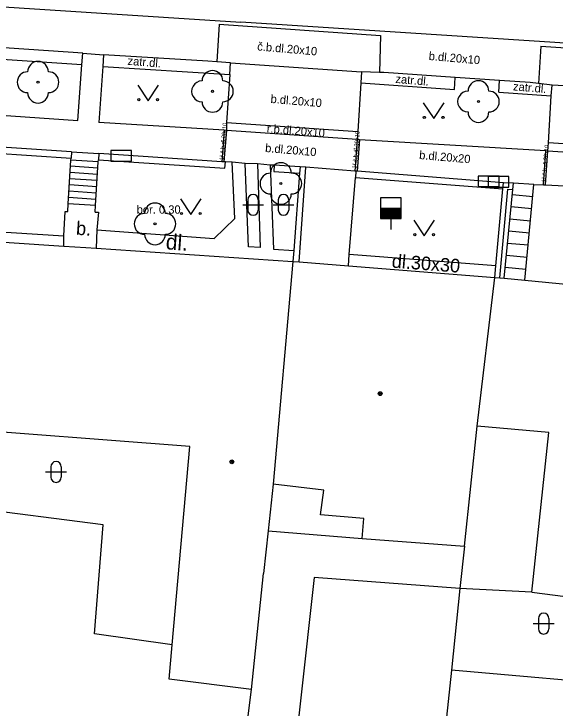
# Model space of a CAD drawing. Extents: x -596229 to -595156, y -1161237 to -1159376.
# Drawn here: x -595499.46 to -595473.46, y -1160975.88 to -1160942.5 of the extents above; entities that cross this region are included whole.
import ezdxf

# ---------------------------------------------------------------- set-up
doc = ezdxf.new("R2010")
doc.units = 0
for name, color, linetype in [('DOP - rozhrani ploch obecne', 7, 'Continuous'), ('Level 22', 7, 'Continuous'), ('Level 24', 7, 'Continuous'), ('Level 28', 7, 'Continuous'), ('Level 36', 7, 'Continuous'), ('Level 39', 7, 'Continuous'), ('TM - budovy zdene_ betonove - VP', 7, 'Continuous'), ('TM - chodniky - VP', 7, 'Continuous'), ('TM - komunikace - VP', 7, 'Continuous'), ('TM - letecke snimky - pomocna linie', 7, 'Continuous'), ('TM - plot drateny_ kovovy - VP', 7, 'Continuous'), ('TM - podezdivka plotu - VP', 7, 'Continuous'), ('TM - popis povrchu', 7, 'Continuous'), ('TM - popis zelene', 7, 'Continuous'), ('TM - rozhrani mezi zpev. plochami mezi sebou - VP', 7, 'Continuous'), ('TM - rozhrani ploch obecne - VP', 7, 'Continuous'), ('TM - schody - VP', 7, 'Continuous'), ('TM - vjezd na pozemek', 7, 'Continuous')]:
    doc.layers.add(name, color=color, linetype=linetype)

msp = doc.modelspace()

# ---------------------------------------------------------------- linework, layer by layer
at = {"layer": 'DOP - rozhrani ploch obecne'}
for points in [[(-595495.17, -1160967.07), (-595501.68, -1160966.24)], [(-595495.59, -1160972.3), (-595495.17, -1160967.07)], [(-595487.24, -1160967.36), (-595482.72, -1160967.72)], [(-595477.81, -1160968.09), (-595478.03, -1160970.13)], [(-595491.85, -1160972.84), (-595495.59, -1160972.3)], [(-595469.32, -1160974.86), (-595478.44, -1160974.05)]]:
    msp.add_lwpolyline(points, dxfattribs=at)
at = {"layer": 'Level 22'}
for centre in [(-595498.3, -1160945.79), (-595489.92, -1160946.23), (-595477.14, -1160946.72), (-595486.63, -1160950.66), (-595492.68, -1160952.6)]:
    msp.add_circle(centre, 0.05, dxfattribs=at)
for centre, start, end in [((-595498.3, -1160945.29), 0, 180), ((-595498.8, -1160945.79), 90, 270), ((-595497.8, -1160945.79), 270, 90), ((-595489.92, -1160945.73), 359.9755, 179.9755), ((-595490.42, -1160946.23), 89.9755, 269.9755), ((-595489.42, -1160946.23), 269.9755, 89.9755), ((-595477.14, -1160946.22), 359.9755, 179.9755), ((-595498.3, -1160946.29), 180, 0), ((-595477.64, -1160946.72), 89.9755, 269.9755), ((-595476.64, -1160946.72), 269.9755, 89.9755), ((-595489.92, -1160946.73), 179.9755, 359.9755), ((-595477.14, -1160947.22), 179.9755, 359.9755), ((-595486.63, -1160950.16), 0, 180), ((-595487.13, -1160950.66), 90, 270), ((-595486.13, -1160950.66), 270, 90), ((-595486.63, -1160951.16), 180, 0), ((-595492.68, -1160952.1), 0, 180), ((-595493.18, -1160952.6), 90, 270), ((-595492.18, -1160952.6), 270, 90), ((-595492.68, -1160953.1), 180, 0)]:
    msp.add_arc(centre, 0.5, start, end, dxfattribs=at)
at = {"layer": 'Level 24'}
for points in [[(-595494.807, -1160949.578), (-595493.807, -1160949.578), (-595493.807, -1160949.078), (-595494.807, -1160949.078)], [(-595477.147, -1160950.808), (-595476.147, -1160950.808), (-595476.147, -1160950.308), (-595477.147, -1160950.308)], [(-595476.677, -1160950.828), (-595475.677, -1160950.828), (-595475.677, -1160950.328), (-595476.677, -1160950.328)]]:
    msp.add_lwpolyline(points, close=True, dxfattribs=at)
at = {"layer": 'Level 28'}
for p, q in [((-595481.85, -1160951.84), (-595480.85, -1160951.84)), ((-595481.85, -1160951.89), (-595480.85, -1160951.89)), ((-595481.85, -1160951.94), (-595480.85, -1160951.94)), ((-595481.85, -1160951.99), (-595480.85, -1160951.99)), ((-595481.85, -1160952.04), (-595480.85, -1160952.04)), ((-595481.85, -1160952.09), (-595480.85, -1160952.09)), ((-595481.85, -1160952.14), (-595480.85, -1160952.14)), ((-595481.85, -1160952.19), (-595480.85, -1160952.19)), ((-595481.85, -1160952.24), (-595480.85, -1160952.24)), ((-595481.85, -1160952.29), (-595480.85, -1160952.29)), ((-595481.35, -1160952.34), (-595481.35, -1160952.87))]:
    msp.add_line(p, q, dxfattribs=at)
msp.add_lwpolyline([(-595481.85, -1160952.34), (-595480.85, -1160952.34), (-595480.85, -1160951.34), (-595481.85, -1160951.34)], close=True, dxfattribs=at)
at = {"layer": 'Level 36'}
for p, q in [((-595488.466, -1160951.686), (-595487.466, -1160951.686)), ((-595488.216, -1160951.436), (-595488.216, -1160951.936)), ((-595487.716, -1160951.436), (-595487.716, -1160951.936)), ((-595487.006, -1160951.686), (-595486.006, -1160951.686)), ((-595486.756, -1160951.436), (-595486.756, -1160951.936)), ((-595486.256, -1160951.436), (-595486.256, -1160951.936)), ((-595497.686, -1160964.276), (-595497.686, -1160964.776)), ((-595497.186, -1160964.276), (-595497.186, -1160964.776)), ((-595497.936, -1160964.526), (-595496.936, -1160964.526)), ((-595474.256, -1160971.566), (-595474.256, -1160972.066)), ((-595473.756, -1160971.566), (-595473.756, -1160972.066)), ((-595474.506, -1160971.816), (-595473.506, -1160971.816))]:
    msp.add_line(p, q, dxfattribs=at)
for points in [[(-595493.51, -1160945.93), (-595493.01, -1160946.68), (-595492.51, -1160945.93)], [(-595479.79, -1160946.78), (-595479.29, -1160947.53), (-595478.79, -1160946.78)], [(-595491.46, -1160951.4), (-595490.96, -1160952.15), (-595490.46, -1160951.4)], [(-595480.25, -1160952.42), (-595479.75, -1160953.17), (-595479.25, -1160952.42)]]:
    msp.add_lwpolyline(points, dxfattribs=at)
for centre in [(-595493.46, -1160946.63), (-595492.561, -1160946.63), (-595479.74, -1160947.48), (-595478.841, -1160947.48), (-595491.41, -1160952.1), (-595490.511, -1160952.1), (-595480.2, -1160953.12), (-595479.301, -1160953.12)]:
    msp.add_circle(centre, 0.05, dxfattribs=at)
for centre, start, end in [((-595487.966, -1160951.436), 0, 180), ((-595486.506, -1160951.436), 0, 180), ((-595487.966, -1160951.936), 180, 0), ((-595486.506, -1160951.936), 180, 0), ((-595497.436, -1160964.276), 0, 180), ((-595497.436, -1160964.776), 180, 0), ((-595474.006, -1160971.566), 0, 180), ((-595474.006, -1160972.066), 180, 0)]:
    msp.add_arc(centre, 0.25, start, end, dxfattribs=at)
at = {"layer": 'Level 39'}
for centre, radius in [((-595481.86, -1160960.76), 0.09), ((-595481.86, -1160960.76), 0.0398), ((-595488.99, -1160964.04), 0.09), ((-595488.99, -1160964.04), 0.0398)]:
    msp.add_circle(centre, radius, dxfattribs=at)
at = {"layer": 'TM - budovy zdene_ betonove - VP'}
for points in [[(-595504.71, -1160953.16), (-595497.06, -1160953.67)], [(-595497.06, -1160953.67), (-595496, -1160953.74)], [(-595496, -1160953.74), (-595495.5, -1160953.77)], [(-595495.5, -1160953.77), (-595486.05, -1160954.41)], [(-595486.05, -1160954.41), (-595487, -1160965.12)], [(-595486.05, -1160954.41), (-595485.75, -1160954.43)], [(-595485.75, -1160954.43), (-595483.39, -1160954.62)], [(-595483.39, -1160954.62), (-595476.35, -1160955.17)], [(-595477.2, -1160962.33), (-595476.35, -1160955.17)], [(-595476.35, -1160955.17), (-595476.11, -1160955.19)], [(-595476.11, -1160955.19), (-595475.9, -1160955.21)], [(-595475.9, -1160955.21), (-595474.91, -1160955.31)], [(-595474.91, -1160955.31), (-595471.12, -1160955.68)], [(-595491, -1160963.3), (-595503.15, -1160962.37)], [(-595477.81, -1160968.09), (-595477.2, -1160962.33)], [(-595473.75, -1160962.63), (-595477.2, -1160962.33)], [(-595474.57, -1160970.3), (-595473.75, -1160962.63)], [(-595491.85, -1160972.84), (-595491, -1160963.3)], [(-595487, -1160965.12), (-595487.24, -1160967.36)], [(-595484.57, -1160965.4), (-595487, -1160965.12)], [(-595484.73, -1160966.58), (-595484.57, -1160965.4)], [(-595482.65, -1160966.76), (-595484.73, -1160966.58)], [(-595482.72, -1160967.72), (-595482.65, -1160966.76)], [(-595487.24, -1160967.36), (-595487.46, -1160969.41)], [(-595482.72, -1160967.72), (-595477.81, -1160968.09)], [(-595488.04, -1160974.99), (-595487.46, -1160969.41)], [(-595478.03, -1160970.13), (-595478.44, -1160974.05)], [(-595474.57, -1160970.3), (-595468.86, -1160971.04)], [(-595492, -1160974.49), (-595491.85, -1160972.84)], [(-595478.44, -1160974.05), (-595478.92, -1160978.57)], [(-595488.04, -1160974.99), (-595492, -1160974.49)]]:
    msp.add_lwpolyline(points, dxfattribs=at)
at = {"layer": 'TM - chodniky - VP'}
for points in [[(-595496.2, -1160944.95), (-595496.15, -1160944.4)], [(-595495.15, -1160944.48), (-595495.19, -1160945.04)], [(-595496.39, -1160947.63), (-595496.2, -1160944.95)], [(-595489.09, -1160945.42), (-595489.06, -1160944.86)], [(-595495.19, -1160945.04), (-595495.38, -1160947.72)], [(-595482.76, -1160945.29), (-595482.79, -1160945.82)], [(-595489.09, -1160945.42), (-595489.24, -1160947.73)], [(-595482.79, -1160945.82), (-595482.94, -1160948.16)], [(-595473.64, -1160946.44), (-595473.59, -1160945.93)], [(-595473.77, -1160948.7), (-595473.64, -1160946.44)], [(-595508.59, -1160946.78), (-595496.39, -1160947.63)], [(-595489.35, -1160948.1), (-595495.38, -1160947.72)], [(-595489.24, -1160947.73), (-595489.25, -1160948.11)], [(-595489.25, -1160948.11), (-595489.35, -1160948.1)], [(-595482.94, -1160948.16), (-595482.96, -1160948.54)], [(-595482.96, -1160948.54), (-595482.86, -1160948.55)], [(-595482.86, -1160948.55), (-595473.9, -1160949.08)], [(-595473.8, -1160949.09), (-595473.77, -1160948.7)], [(-595473.9, -1160949.08), (-595473.8, -1160949.09)], [(-595496.85, -1160951.63), (-595496.72, -1160949.53)], [(-595496.72, -1160949.53), (-595496.71, -1160949.44)], [(-595495.54, -1160951.72), (-595495.41, -1160949.62)], [(-595495.41, -1160949.62), (-595495.4, -1160949.52)], [(-595488.84, -1160952.34), (-595488.98, -1160949.64)], [(-595488.18, -1160953.7), (-595488.34, -1160949.69)], [(-595487.76, -1160949.72), (-595487.62, -1160953.73)], [(-595487.14, -1160949.77), (-595486.98, -1160953.82)], [(-595496.87, -1160952), (-595496.85, -1160951.63)], [(-595497.06, -1160953.17), (-595497, -1160952)], [(-595497, -1160952), (-595496.87, -1160952)], [(-595495.56, -1160952.04), (-595495.54, -1160951.72)], [(-595495.56, -1160952.04), (-595495.4, -1160952.04)], [(-595495.4, -1160952.04), (-595495.48, -1160952.88)], [(-595489.84, -1160953.3), (-595488.84, -1160952.34)], [(-595504.67, -1160952.69), (-595497.06, -1160953.17)], [(-595495.48, -1160952.88), (-595489.84, -1160953.3)], [(-595487.62, -1160953.73), (-595488.18, -1160953.7)], [(-595486.98, -1160953.82), (-595486.01, -1160953.88)]]:
    msp.add_lwpolyline(points, dxfattribs=at)
at = {"layer": 'TM - komunikace - VP'}
for points in [[(-595496.15, -1160944.4), (-595506.79, -1160943.68)], [(-595496.15, -1160944.4), (-595495.15, -1160944.48)], [(-595490.14, -1160944.78), (-595495.15, -1160944.48)], [(-595489.71, -1160944.81), (-595490.14, -1160944.78)], [(-595489.06, -1160944.86), (-595489.71, -1160944.81)], [(-595489.06, -1160944.86), (-595482.76, -1160945.29)], [(-595481.89, -1160945.32), (-595482.76, -1160945.29)], [(-595481.68, -1160945.32), (-595481.89, -1160945.32)], [(-595478.25, -1160945.56), (-595481.68, -1160945.32)], [(-595476.12, -1160945.71), (-595478.25, -1160945.56)], [(-595474.65, -1160945.81), (-595476.12, -1160945.71)], [(-595474.26, -1160945.85), (-595474.65, -1160945.81)], [(-595473.59, -1160945.93), (-595474.26, -1160945.85)], [(-595470.14, -1160946.13), (-595473.59, -1160945.93)]]:
    msp.add_lwpolyline(points, dxfattribs=at)
at = {"layer": 'TM - letecke snimky - pomocna linie'}
for points in [[(-595478.03, -1160970.13), (-595485.03, -1160969.6), (-595487.63, -1160993.02), (-595484.8, -1160993.29)], [(-595474.57, -1160970.3), (-595478.03, -1160970.13)]]:
    msp.add_lwpolyline(points, dxfattribs=at)
at = {"layer": 'TM - plot drateny_ kovovy - VP'}
for points in [[(-595504.67, -1160952.69), (-595504.57, -1160951.48), (-595504.35, -1160948.93), (-595496.71, -1160949.44)], [(-595495.4, -1160949.52), (-595489.32, -1160949.92)], [(-595485.75, -1160954.43), (-595485.44, -1160949.88)], [(-595486.97, -1160950.08), (-595485.73, -1160950.16)], [(-595483.35, -1160954.07), (-595483.05, -1160950.37)], [(-595483.05, -1160950.37), (-595475.97, -1160950.92)], [(-595476.11, -1160955.19), (-595475.73, -1160950.93), (-595475.49, -1160950.94)], [(-595483.39, -1160954.62), (-595483.35, -1160954.07)]]:
    msp.add_lwpolyline(points, dxfattribs=at)
at = {"layer": 'TM - podezdivka plotu - VP'}
for points in [[(-595496.69, -1160949.13), (-595504.63, -1160948.61)], [(-595496.69, -1160949.13), (-595496.71, -1160949.44)], [(-595495.38, -1160949.22), (-595495.4, -1160949.52)], [(-595489.47, -1160949.61), (-595495.38, -1160949.22)], [(-595489.37, -1160949.62), (-595489.47, -1160949.61)], [(-595489.3, -1160949.62), (-595489.37, -1160949.62)], [(-595489.32, -1160949.92), (-595489.3, -1160949.62)], [(-595486.95, -1160949.78), (-595486.97, -1160950.08)], [(-595485.71, -1160949.86), (-595486.95, -1160949.78)], [(-595485.71, -1160949.86), (-595485.73, -1160950.16)], [(-595485.44, -1160949.88), (-595485.71, -1160949.86)], [(-595485.73, -1160950.16), (-595486.01, -1160953.88)], [(-595483.03, -1160950.07), (-595483.05, -1160950.37)], [(-595482.97, -1160950.07), (-595483.03, -1160950.07)], [(-595475.94, -1160950.62), (-595482.97, -1160950.07)], [(-595475.97, -1160950.92), (-595475.94, -1160950.62)], [(-595475.46, -1160950.65), (-595475.94, -1160950.62)], [(-595475.49, -1160950.94), (-595475.46, -1160950.65)], [(-595476.3, -1160954.62), (-595475.97, -1160950.92)], [(-595486.01, -1160953.88), (-595486.05, -1160954.41)], [(-595476.35, -1160955.17), (-595476.3, -1160954.62)]]:
    msp.add_lwpolyline(points, dxfattribs=at)
at = {"layer": 'TM - rozhrani mezi zpev. plochami mezi sebou - VP'}
for points in [[(-595506.66, -1160941.71), (-595488.56, -1160942.91)], [(-595489.6, -1160943), (-595489.71, -1160944.81)], [(-595489.6, -1160943), (-595481.85, -1160943.55)], [(-595469.01, -1160944.17), (-595488.56, -1160942.91)], [(-595481.85, -1160943.55), (-595481.89, -1160945.32)], [(-595474.14, -1160944.05), (-595474.26, -1160945.85)], [(-595474.14, -1160944.05), (-595458.38, -1160945.11)], [(-595489.24, -1160947.73), (-595482.94, -1160948.16)], [(-595489.35, -1160948.1), (-595489.47, -1160949.61)], [(-595489.25, -1160948.11), (-595489.37, -1160949.62)], [(-595482.96, -1160948.54), (-595489.25, -1160948.11)], [(-595482.96, -1160948.54), (-595483.08, -1160950.07)], [(-595482.86, -1160948.55), (-595482.97, -1160950.07)], [(-595459.32, -1160949.67), (-595473.77, -1160948.7)], [(-595474.01, -1160950.72), (-595473.9, -1160949.08)], [(-595473.91, -1160950.73), (-595473.8, -1160949.09)], [(-595473.8, -1160949.09), (-595459.34, -1160950.05)], [(-595474.47, -1160950.7), (-595474.01, -1160950.72)], [(-595474.01, -1160950.72), (-595473.91, -1160950.73)], [(-595473.91, -1160950.73), (-595470.9, -1160950.88)], [(-595495.48, -1160952.88), (-595495.5, -1160953.77)], [(-595497.06, -1160953.67), (-595497.06, -1160953.17)]]:
    msp.add_lwpolyline(points, dxfattribs=at)
at = {"layer": 'TM - rozhrani ploch obecne - VP'}
for points in [[(-595496.2, -1160944.95), (-595508.41, -1160944.14)], [(-595495.19, -1160945.04), (-595489.09, -1160945.42)], [(-595478.29, -1160946.14), (-595478.25, -1160945.56)], [(-595482.79, -1160945.82), (-595478.29, -1160946.14)], [(-595476.16, -1160946.27), (-595476.12, -1160945.71)], [(-595476.16, -1160946.27), (-595473.64, -1160946.44)], [(-595495.41, -1160949.62), (-595496.72, -1160949.53)], [(-595488.98, -1160949.64), (-595489.3, -1160949.62)], [(-595488.34, -1160949.69), (-595488.98, -1160949.64)], [(-595487.76, -1160949.72), (-595488.34, -1160949.69)], [(-595487.14, -1160949.77), (-595487.76, -1160949.72)], [(-595486.95, -1160949.78), (-595487.14, -1160949.77)], [(-595483.08, -1160950.07), (-595485.44, -1160949.88)], [(-595483.03, -1160950.07), (-595483.08, -1160950.07)], [(-595474.47, -1160950.7), (-595475.46, -1160950.65)], [(-595475.9, -1160955.21), (-595475.49, -1160950.94)], [(-595474.91, -1160955.31), (-595474.47, -1160950.7)], [(-595495.54, -1160951.72), (-595496.85, -1160951.63)], [(-595476.3, -1160954.62), (-595483.35, -1160954.07)], [(-595490.42, -1160993.89), (-595488.04, -1160974.99)]]:
    msp.add_lwpolyline(points, dxfattribs=at)
at = {"layer": 'TM - schody - VP'}
for points in [[(-595495.43, -1160949.92), (-595496.74, -1160949.83)], [(-595495.45, -1160950.22), (-595496.76, -1160950.13)], [(-595495.47, -1160950.52), (-595496.78, -1160950.43)], [(-595495.48, -1160950.82), (-595496.79, -1160950.73)], [(-595495.52, -1160951.42), (-595496.83, -1160951.33)], [(-595495.5, -1160951.12), (-595496.81, -1160951.03)], [(-595475.51, -1160951.18), (-595474.53, -1160951.28)], [(-595475.57, -1160951.77), (-595474.58, -1160951.86)], [(-595475.63, -1160952.35), (-595474.64, -1160952.45)], [(-595475.68, -1160952.93), (-595474.69, -1160953.03)], [(-595475.74, -1160953.52), (-595474.75, -1160953.61)], [(-595475.79, -1160954.1), (-595474.8, -1160954.2)], [(-595475.85, -1160954.68), (-595474.86, -1160954.78)]]:
    msp.add_lwpolyline(points, dxfattribs=at)
at = {"layer": 'TM - vjezd na pozemek'}
msp.add_lwpolyline([(-595496.69, -1160949.13), (-595495.38, -1160949.22)], dxfattribs=at)

# ---------------------------------------------------------------- texts
at = {"layer": 'TM - popis povrchu'}
for s, height, rotation, p in [('č.b.dl.20x10', 0.4, 355.1303, (-595487.78, -1160944.26)), ('b.dl.20x10', 0.4, 355.1303, (-595479.54, -1160944.72)), ('zatr.dl.', 0.4, 355.1303, (-595494.01, -1160944.95)), ('zatr.dl.', 0.4, 355.1303, (-595481.14, -1160945.82)), ('zatr.dl.', 0.4, 355.1303, (-595475.49, -1160946.18)), ('b.dl.20x10', 0.4, 355.1303, (-595487.14, -1160946.78)), ('1ř.č.b.dl.20x10', 0.2, 85.1303, (-595489.38, -1160949.55)), ('r.b.dl.20x10', 0.4, 355.1303, (-595487.32, -1160948.2)), ('1ř.č.b.dl.20x10', 0.2, 85.1303, (-595483, -1160949.95)), ('b.dl.20x10', 0.4, 355.1303, (-595487.4, -1160949.14)), ('1ř.č.b.dl.20x10', 0.2, 85.1303, (-595473.91, -1160950.61)), ('b.dl.20x20', 0.4, 355.1303, (-595480, -1160949.48)), ('b.', 0.65, 356, (-595496.49, -1160953.12)), ('dl.', 0.75, 356, (-595492.18, -1160953.82)), ('dl.30x30', 0.65, 355.673, (-595481.32, -1160954.7))]:
    msp.add_text(s, height=height, rotation=rotation, dxfattribs=at).set_placement(p)
at = {"layer": 'TM - popis zelene'}
msp.add_text('bor. 0.30', height=0.4, dxfattribs=at).set_placement((-595493.56, -1160952.11))

doc.saveas('drawing.dxf')
